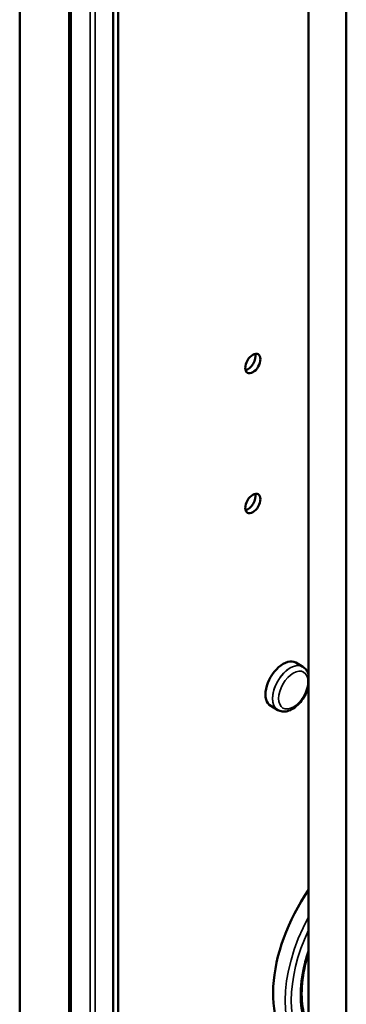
# Model space of a CAD drawing. Header units: millimetres. Extents: x 0 to 14369, y -869 to 2970.
# Tile 483 of 656: x 3530 to 3552, y 1262 to 1331. Entities that reach past the tile are written whole.
import ezdxf

# ---------------------------------------------------------------- set-up
doc = ezdxf.new("R2010")
doc.units = ezdxf.units.MM
doc.header["$LTSCALE"] = 10
doc.layers.add('Sichtbar (ISO)', color=7, linetype='Continuous', lineweight=50)
doc.layers.add('Sichtbar schmal (ISO)', color=7, linetype='Continuous', lineweight=35)

msp = doc.modelspace()

# ---------------------------------------------------------------- linework, layer by layer
at = {"layer": 'Sichtbar (ISO)'}
for p, q in [((3549.743, 1783.031), (3549.743, 1021.941)), ((3529.556, 996.081), (3529.556, 1403.352)), ((3529.556, 1403.352), (3529.556, 996.081)), ((3533.005, 994.594), (3533.005, 1401.613)), ((3533.005, 1401.613), (3533.005, 994.594)), ((3533.126, 994.38), (3533.126, 1401.828)), ((3533.126, 1401.828), (3533.126, 994.38)), ((3536.096, 989.734), (3536.096, 1399.86)), ((3536.45, 989.53), (3536.45, 1399.656)), ((3552.388, 1394.255), (3552.388, 1069.429)), ((3549.346, 1285.76), (3548.851, 1286.045)), ((3549.346, 1285.76), (3548.851, 1286.045)), ((3547.596, 1282.729), (3547.101, 1283.014)), ((3547.596, 1282.729), (3547.101, 1283.014))]:
    msp.add_line(p, q, dxfattribs=at)
for centre in [(3545.854, 1306.984), (3545.854, 1297.186)]:
    msp.add_ellipse(centre, major_axis=(-0.375, -0.65), ratio=0.57735, dxfattribs=at)
for centre, major_axis, start_param, end_param in [((3545.501, 1307.188), (-0.375, -0.65), 0.490883, 2.65071), ((3545.501, 1307.188), (0.375, 0.65), 3.632475, 5.792303), ((3545.501, 1307.188), (0.375, 0.65), 3.632475, 5.792303), ((3545.501, 1297.39), (-0.375, -0.65), 0.490883, 2.65071), ((3545.501, 1297.39), (0.375, 0.65), 3.632475, 5.792303), ((3545.501, 1297.39), (0.375, 0.65), 3.632475, 5.792303), ((3547.976, 1284.53), (0.875, 1.516), 0, 3.141593), ((3553.633, 1266.567), (-4.5, -7.794), 4.584454, 6.283185)]:
    msp.add_ellipse(centre, major_axis=major_axis, ratio=0.57735, start_param=start_param, end_param=end_param, dxfattribs=at)
for points, knots in [([(3549.743, 1285.226), (3549.709, 1285.343), (3549.657, 1285.453), (3549.52, 1285.633), (3549.439, 1285.706), (3549.346, 1285.76)], [6.5648702, 6.5648702, 6.5648702, 6.5648702, 6.8313139, 6.8313139, 7.0685835, 7.0685835, 7.0685835, 7.0685835]), ([(3549.743, 1285.226), (3549.709, 1285.343), (3549.657, 1285.453), (3549.52, 1285.633), (3549.439, 1285.706), (3549.346, 1285.76)], [6.5648702, 6.5648702, 6.5648702, 6.5648702, 6.8313139, 6.8313139, 7.0685835, 7.0685835, 7.0685835, 7.0685835]), ([(3547.596, 1282.729), (3547.692, 1282.673), (3547.799, 1282.639), (3548.03, 1282.612), (3548.152, 1282.624), (3548.414, 1282.691), (3548.553, 1282.755), (3548.829, 1282.932), (3548.965, 1283.047), (3549.215, 1283.313), (3549.328, 1283.464), (3549.521, 1283.783), (3549.602, 1283.952), (3549.696, 1284.215), (3549.723, 1284.306), (3549.743, 1284.397)], [3.926991, 3.926991, 3.926991, 3.926991, 4.172192, 4.172192, 4.442035, 4.442035, 4.76494, 4.76494, 5.114004, 5.114004, 5.460888, 5.460888, 5.80492, 5.80492, 5.986191, 5.986191, 5.986191, 5.986191]), ([(3547.596, 1282.729), (3547.692, 1282.673), (3547.799, 1282.639), (3548.03, 1282.612), (3548.152, 1282.624), (3548.414, 1282.691), (3548.553, 1282.755), (3548.829, 1282.932), (3548.965, 1283.047), (3549.215, 1283.313), (3549.328, 1283.464), (3549.521, 1283.783), (3549.602, 1283.952), (3549.696, 1284.215), (3549.723, 1284.306), (3549.743, 1284.397)], [3.926991, 3.926991, 3.926991, 3.926991, 4.172192, 4.172192, 4.442035, 4.442035, 4.76494, 4.76494, 5.114004, 5.114004, 5.460888, 5.460888, 5.80492, 5.80492, 5.986191, 5.986191, 5.986191, 5.986191]), ([(3549.743, 1265.715), (3549.511, 1264.989), (3549.361, 1264.27), (3549.237, 1262.921), (3549.263, 1262.291), (3549.453, 1261.33), (3549.579, 1260.963), (3549.743, 1260.648)], [2.715962, 2.715962, 2.715962, 2.715962, 3.0299646, 3.0299646, 3.3433731, 3.3433731, 3.5758698, 3.5758698, 3.5758698, 3.5758698]), ([(3549.743, 1265.715), (3549.511, 1264.989), (3549.361, 1264.27), (3549.237, 1262.921), (3549.263, 1262.291), (3549.453, 1261.33), (3549.579, 1260.963), (3549.743, 1260.648)], [2.715962, 2.715962, 2.715962, 2.715962, 3.0299646, 3.0299646, 3.3433731, 3.3433731, 3.5758698, 3.5758698, 3.5758698, 3.5758698])]:
    msp.add_open_spline(points, degree=3, knots=knots, dxfattribs=at)
at = {"layer": 'Sichtbar schmal (ISO)'}
for p, q in [((3534.48, 1400.338), (3534.48, 997.432)), ((3534.48, 997.432), (3534.48, 1400.338)), ((3534.834, 997.517), (3534.833, 1400.423)), ((3534.833, 1400.423), (3534.833, 997.517))]:
    msp.add_line(p, q, dxfattribs=at)
for centre, major_axis, start_param, end_param in [((3548.471, 1284.244), (0.875, 1.516), 0, 3.141593), ((3548.471, 1284.244), (-0.875, -1.516), 3.141593, 6.283185), ((3554.481, 1266.077), (-4.5, -7.794), 4.766693, 6.228881), ((3554.481, 1266.077), (-4.5, -7.794), 4.766693, 6.228881), ((3554.693, 1265.955), (-4.35, -7.534), 4.861988, 6.133586), ((3554.693, 1265.955), (-4.35, -7.534), 4.861988, 6.133586), ((3554.693, 1265.955), (-3.9, -6.755), 5.040913, 5.954661), ((3554.693, 1265.955), (-3.9, -6.755), 5.040913, 5.344824)]:
    msp.add_ellipse(centre, major_axis=major_axis, ratio=0.57735, start_param=start_param, end_param=end_param, dxfattribs=at)
msp.add_ellipse((3548.683, 1284.122), major_axis=(0.725, 1.256), ratio=0.57735, dxfattribs=at)
msp.add_ellipse((3548.683, 1284.122), major_axis=(0.725, 1.256), ratio=0.57735, dxfattribs=at)
msp.add_open_spline([(3549.242, 1263.778), (3549.228, 1263.663), (3549.204, 1263.434), (3549.182, 1263.099), (3549.178, 1262.876), (3549.178, 1262.777)], degree=3, dxfattribs=at)
msp.add_open_spline([(3549.178, 1262.777), (3549.178, 1262.115), (3549.26, 1261.544), (3549.423, 1261.035), (3549.508, 1260.768), (3549.616, 1260.518), (3549.744, 1260.29)], degree=3, knots=[0, 0, 0, 0, 0.1, 0.1, 0.1, 0.1525639, 0.1525639, 0.1525639, 0.1525639], dxfattribs=at)

doc.saveas('drawing.dxf')
